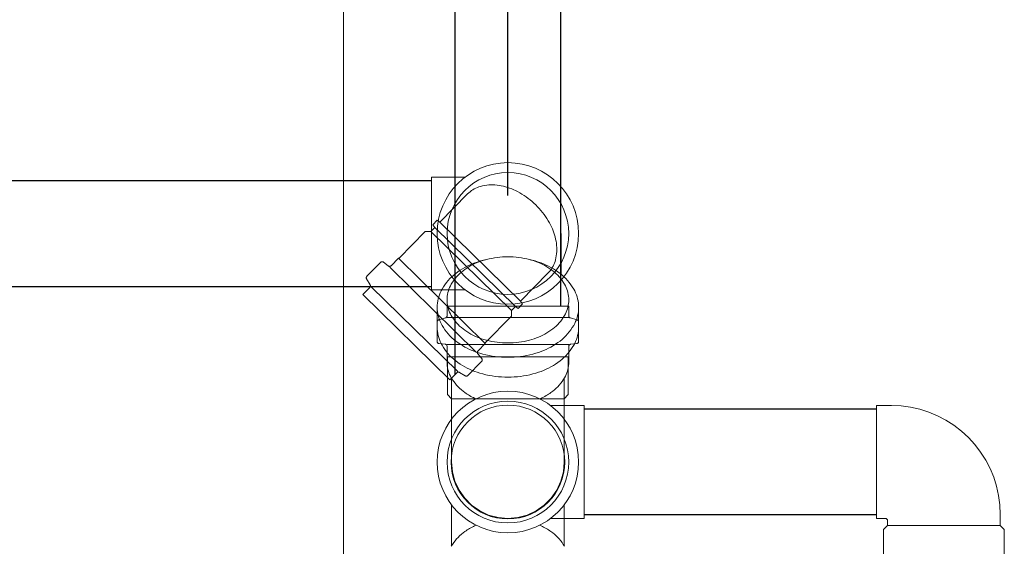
# Model space of a CAD drawing. Header units: millimetres. Extents: x 321 to 585, y -277 to 9.
# Tile 586 of 656: x 363.822 to 364.708, y -95.836 to -95.363. Entities that reach past the tile are written whole.
import ezdxf

# ---------------------------------------------------------------- set-up
doc = ezdxf.new("R2010")
doc.units = ezdxf.units.MM
doc.header["$MEASUREMENT"] = 0
for name, color, linetype, lineweight in [('CV-Condutos', 1, 'Continuous', 25), ('CV-Sentido conduto', 9, 'Continuous', 30), ('IFC-Viga-Contorno', 66, 'Continuous', 5), ('Simbolos', 5, 'Continuous', 20), ('Simbolos_int', 2, 'Continuous', 15)]:
    doc.layers.add(name, color=color, linetype=linetype, lineweight=lineweight)

msp = doc.modelspace()

# ---------------------------------------------------------------- linework, layer by layer
at = {"layer": 'CV-Condutos'}
for p, q in [((364.30892, -95.61997), (364.30892, -94.95572)), ((364.21392, -95.61997), (364.21392, -95.01188)), ((362.46215, -95.50717), (364.19282, -95.50717)), ((364.30892, -95.55467), (364.30892, -95.59107)), ((364.21392, -95.68131), (364.21392, -95.59107)), ((362.46215, -95.60217), (364.19282, -95.60217)), ((364.59285, -95.71247), (364.33002, -95.71247)), ((364.59285, -95.80747), (364.33002, -95.80747))]:
    msp.add_line(p, q, dxfattribs=at)
at = {"layer": 'CV-Sentido conduto'}
msp.add_lwpolyline([(364.26142, -95.52045), (364.26142, -95.12045)], dxfattribs=at)
at = {"layer": 'IFC-Viga-Contorno', "color": 7, "lineweight": 5}
msp.add_line((364.11373, -100.87004), (364.11373, -93.90263), dxfattribs=at)
at = {"layer": 'Simbolos'}
for p, q in [((364.22302, -95.50397), (364.19282, -95.50397)), ((364.20026, -95.54465), (364.22521, -95.51919)), ((364.19382, -95.54693), (364.19794, -95.54273)), ((364.20026, -95.54465), (364.19794, -95.54273)), ((364.16354, -95.57698), (364.18706, -95.55298)), ((364.18706, -95.55298), (364.19215, -95.55293)), ((364.19215, -95.55293), (364.19579, -95.54922)), ((364.19579, -95.54922), (364.19382, -95.54693)), ((364.13468, -95.59315), (364.14696, -95.58062)), ((364.14965, -95.58048), (364.15372, -95.58383)), ((364.15642, -95.58368), (364.16297, -95.57699)), ((364.16297, -95.57699), (364.16354, -95.57698)), ((364.27269, -95.61561), (364.29764, -95.59015)), ((364.1344, -95.59555), (364.13752, -95.60085)), ((364.13113, -95.60949), (364.13723, -95.60326)), ((364.22302, -95.60537), (364.19282, -95.60537)), ((364.20928, -95.68605), (364.13113, -95.60949)), ((364.27269, -95.61561), (364.27466, -95.61789)), ((364.19782, -95.62095), (364.19782, -95.63877)), ((364.20672, -95.61997), (364.31612, -95.61997)), ((364.20672, -95.61997), (364.20672, -95.62867)), ((364.26458, -95.6239), (364.26822, -95.62018)), ((364.26463, -95.62899), (364.26458, -95.6239)), ((364.26822, -95.62018), (364.27054, -95.62209)), ((364.27054, -95.62209), (364.27466, -95.61789)), ((364.31612, -95.61997), (364.31612, -95.62867)), ((364.32502, -95.62095), (364.32502, -95.63877)), ((364.19782, -95.63413), (364.19782, -95.65165)), ((364.1993, -95.63219), (364.20524, -95.63061)), ((364.24111, -95.65299), (364.26463, -95.62899)), ((364.32354, -95.63219), (364.3176, -95.63061)), ((364.32502, -95.63413), (364.32502, -95.65165)), ((364.19964, -95.65365), (364.2049, -95.65411)), ((364.20672, -95.65611), (364.20672, -95.66547)), ((364.23457, -95.66024), (364.24112, -95.65355)), ((364.24112, -95.65355), (364.24111, -95.65299)), ((364.31612, -95.65611), (364.31612, -95.66547)), ((364.3232, -95.65365), (364.31794, -95.65411)), ((364.20672, -95.67023), (364.20672, -95.66151)), ((364.20672, -95.66547), (364.20712, -95.66587)), ((364.20712, -95.66587), (364.20712, -95.69947)), ((364.22554, -95.68217), (364.23782, -95.66964)), ((364.2379, -95.66695), (364.23447, -95.66294)), ((364.31612, -95.66547), (364.31572, -95.66587)), ((364.31572, -95.66587), (364.31572, -95.69947)), ((364.31612, -95.66151), (364.31612, -95.67023)), ((364.20928, -95.68605), (364.21538, -95.67982)), ((364.21072, -95.72157), (364.21072, -95.68459)), ((364.22314, -95.6825), (364.21778, -95.67949)), ((364.31212, -95.72157), (364.31212, -95.68459)), ((364.20712, -95.69947), (364.21072, -95.70307)), ((364.21072, -95.70307), (364.21072, -95.75997)), ((364.31572, -95.69947), (364.31212, -95.70307)), ((364.31212, -95.70307), (364.31212, -95.75997)), ((364.29982, -95.70927), (364.33002, -95.70927)), ((364.60635, -95.70927), (364.59285, -95.70927)), ((364.21072, -95.79837), (364.21072, -95.83535)), ((364.31212, -95.79837), (364.31212, -95.83535)), ((364.29982, -95.81067), (364.33002, -95.81067)), ((364.60075, -95.81067), (364.59285, -95.81067)), ((364.70415, -95.81687), (364.70415, -95.80707)), ((364.59915, -95.82047), (364.60275, -95.81687)), ((364.59915, -95.85407), (364.59915, -95.82047)), ((364.60275, -95.81687), (364.60275, -95.81267)), ((364.70775, -95.82047), (364.70415, -95.81687)), ((364.70775, -95.85407), (364.70775, -95.82047))]:
    msp.add_line(p, q, dxfattribs=at)
for points in [[(364.23684, -95.51236), (364.23539, -95.5128), (364.23397, -95.51333), (364.23258, -95.51393), (364.23123, -95.51462), (364.22992, -95.51539), (364.22866, -95.51623), (364.22745, -95.51715), (364.2263, -95.51814), (364.22521, -95.51919)], [(364.25355, -95.51148), (364.2517, -95.51123), (364.24983, -95.51106), (364.24796, -95.51098), (364.24609, -95.51099), (364.24422, -95.51109), (364.24235, -95.51128), (364.2405, -95.51156), (364.23866, -95.51192), (364.23684, -95.51237)], [(364.27015, -95.51707), (364.26841, -95.51618), (364.26664, -95.51536), (364.26484, -95.5146), (364.26301, -95.51391), (364.26116, -95.51328), (364.25929, -95.51273), (364.25739, -95.51224), (364.25548, -95.51183), (364.25356, -95.51148)], [(364.28651, -95.52906), (364.28487, -95.5275), (364.28318, -95.526), (364.28145, -95.52455), (364.27967, -95.52315), (364.27784, -95.52181), (364.27598, -95.52053), (364.27407, -95.51932), (364.27213, -95.51816), (364.27015, -95.51706)], [(364.29885, -95.54517), (364.29771, -95.54322), (364.29651, -95.5413), (364.29525, -95.53942), (364.29393, -95.53758), (364.29256, -95.53578), (364.29113, -95.53403), (364.28964, -95.53233), (364.28811, -95.53067), (364.28651, -95.52906)], [(364.30476, -95.56165), (364.30438, -95.55973), (364.30392, -95.55783), (364.3034, -95.55595), (364.3028, -95.55409), (364.30214, -95.55225), (364.30141, -95.55043), (364.30062, -95.54865), (364.29976, -95.54689), (364.29884, -95.54517)], [(364.30422, -95.57838), (364.30463, -95.57655), (364.30495, -95.57471), (364.30519, -95.57285), (364.30534, -95.57098), (364.3054, -95.56911), (364.30537, -95.56723), (364.30526, -95.56537), (364.30505, -95.5635), (364.30476, -95.56165)], [(364.14966, -95.58047), (364.14939, -95.58029), (364.14909, -95.58014), (364.14877, -95.58006), (364.14845, -95.58002), (364.14812, -95.58004), (364.1478, -95.58011), (364.14749, -95.58023), (364.14721, -95.5804), (364.14696, -95.58062)], [(364.23622, -95.57959), (364.23388, -95.58032), (364.23157, -95.58114), (364.22929, -95.58204), (364.22704, -95.58303), (364.22484, -95.58409), (364.22267, -95.58524), (364.22055, -95.58647), (364.21847, -95.58777), (364.21644, -95.58915)], [(364.24209, -95.57808), (364.24144, -95.57823), (364.24078, -95.57838), (364.24013, -95.57854), (364.23947, -95.5787), (364.23882, -95.57887), (364.23817, -95.57904), (364.23752, -95.57922), (364.23687, -95.5794), (364.23623, -95.57959)], [(364.26142, -95.57564), (364.25898, -95.57568), (364.25654, -95.57579), (364.25411, -95.57599), (364.25169, -95.57626), (364.24927, -95.5766), (364.24687, -95.57703), (364.24448, -95.57752), (364.2421, -95.5781), (364.23975, -95.57875)], [(364.28309, -95.57875), (364.28074, -95.5781), (364.27837, -95.57752), (364.27598, -95.57703), (364.27357, -95.5766), (364.27116, -95.57626), (364.26873, -95.57599), (364.2663, -95.57579), (364.26386, -95.57568), (364.26142, -95.57564)], [(364.28662, -95.57959), (364.28597, -95.5794), (364.28532, -95.57922), (364.28467, -95.57904), (364.28402, -95.57887), (364.28337, -95.5787), (364.28272, -95.57854), (364.28206, -95.57838), (364.28141, -95.57823), (364.28075, -95.57808)], [(364.3064, -95.58915), (364.30437, -95.58777), (364.3023, -95.58647), (364.30017, -95.58524), (364.29801, -95.58409), (364.2958, -95.58303), (364.29356, -95.58204), (364.29128, -95.58114), (364.28896, -95.58032), (364.28662, -95.57959)], [(364.29764, -95.59015), (364.29867, -95.58904), (364.29963, -95.58787), (364.30052, -95.58664), (364.30134, -95.58536), (364.30208, -95.58404), (364.30274, -95.58267), (364.30332, -95.58127), (364.30381, -95.57984), (364.30423, -95.57838)], [(364.15373, -95.58382), (364.154, -95.58401), (364.15429, -95.58415), (364.15461, -95.58424), (364.15494, -95.58427), (364.15527, -95.58426), (364.15559, -95.58419), (364.15589, -95.58406), (364.15618, -95.58389), (364.15642, -95.58368)], [(364.21645, -95.58915), (364.21457, -95.59056), (364.21275, -95.59204), (364.211, -95.59362), (364.20934, -95.59527), (364.20775, -95.597), (364.20624, -95.59881), (364.20482, -95.60068), (364.20349, -95.60262), (364.20226, -95.60462)], [(364.32059, -95.60462), (364.31935, -95.60262), (364.31802, -95.60068), (364.3166, -95.59881), (364.3151, -95.597), (364.31351, -95.59527), (364.31184, -95.59362), (364.31009, -95.59204), (364.30828, -95.59056), (364.30639, -95.58915)], [(364.13468, -95.59315), (364.1345, -95.59337), (364.13434, -95.59362), (364.13423, -95.59388), (364.13415, -95.59416), (364.13412, -95.59445), (364.13412, -95.59474), (364.13417, -95.59503), (364.13426, -95.5953), (364.13439, -95.59556)], [(364.13723, -95.60326), (364.13742, -95.60304), (364.13758, -95.60279), (364.13769, -95.60253), (364.13777, -95.60225), (364.1378, -95.60196), (364.1378, -95.60167), (364.13775, -95.60138), (364.13766, -95.6011), (364.13753, -95.60084)], [(364.20226, -95.60462), (364.20135, -95.60629), (364.20053, -95.60801), (364.19982, -95.60977), (364.19922, -95.61158), (364.19872, -95.61341), (364.19833, -95.61527), (364.19805, -95.61716), (364.19788, -95.61905), (364.19783, -95.62095)], [(364.32502, -95.62095), (364.32496, -95.61905), (364.32479, -95.61716), (364.32451, -95.61527), (364.32413, -95.61341), (364.32363, -95.61158), (364.32302, -95.60977), (364.32231, -95.60801), (364.3215, -95.60629), (364.32059, -95.60462)], [(364.1993, -95.6322), (364.19903, -95.6323), (364.19877, -95.63243), (364.19854, -95.6326), (364.19833, -95.6328), (364.19815, -95.63303), (364.19801, -95.63329), (364.19791, -95.63356), (364.19784, -95.63384), (364.19782, -95.63413)], [(364.20524, -95.6306), (364.20551, -95.63051), (364.20577, -95.63037), (364.20601, -95.6302), (364.20622, -95.63), (364.20639, -95.62977), (364.20653, -95.62952), (364.20664, -95.62925), (364.2067, -95.62896), (364.20672, -95.62867)], [(364.31612, -95.62867), (364.31614, -95.62896), (364.31621, -95.62925), (364.31631, -95.62952), (364.31645, -95.62977), (364.31663, -95.63), (364.31684, -95.6302), (364.31707, -95.63037), (364.31733, -95.63051), (364.3176, -95.6306)], [(364.32502, -95.63413), (364.325, -95.63384), (364.32494, -95.63356), (364.32483, -95.63329), (364.32469, -95.63303), (364.32452, -95.6328), (364.32431, -95.6326), (364.32407, -95.63243), (364.32381, -95.6323), (364.32354, -95.6322)], [(364.19783, -95.63877), (364.19788, -95.64067), (364.19805, -95.64257), (364.19833, -95.64445), (364.19872, -95.64631), (364.19922, -95.64815), (364.19982, -95.64995), (364.20053, -95.65172), (364.20135, -95.65344), (364.20226, -95.65511)], [(364.32059, -95.65511), (364.3215, -95.65344), (364.32231, -95.65172), (364.32302, -95.64995), (364.32363, -95.64815), (364.32413, -95.64631), (364.32451, -95.64445), (364.32479, -95.64257), (364.32496, -95.64067), (364.32502, -95.63877)], [(364.19782, -95.65165), (364.19785, -95.65198), (364.19793, -95.6523), (364.19806, -95.6526), (364.19824, -95.65288), (364.19846, -95.65312), (364.19872, -95.65332), (364.19901, -95.65348), (364.19932, -95.65359), (364.19965, -95.65364)], [(364.3232, -95.65364), (364.32352, -95.65359), (364.32383, -95.65348), (364.32412, -95.65332), (364.32438, -95.65312), (364.3246, -95.65288), (364.32478, -95.6526), (364.32491, -95.6523), (364.32499, -95.65198), (364.32502, -95.65165)], [(364.20672, -95.65611), (364.20669, -95.65578), (364.20661, -95.65546), (364.20648, -95.65516), (364.2063, -95.65489), (364.20608, -95.65464), (364.20582, -95.65444), (364.20553, -95.65428), (364.20522, -95.65418), (364.2049, -95.65412)], [(364.23457, -95.66024), (364.23436, -95.66049), (364.23419, -95.66078), (364.23408, -95.66108), (364.23401, -95.66141), (364.234, -95.66174), (364.23404, -95.66206), (364.23414, -95.66238), (364.23429, -95.66267), (364.23448, -95.66294)], [(364.31795, -95.65412), (364.31762, -95.65418), (364.31731, -95.65428), (364.31702, -95.65444), (364.31676, -95.65464), (364.31654, -95.65489), (364.31636, -95.65516), (364.31623, -95.65546), (364.31615, -95.65578), (364.31612, -95.65611)], [(364.20673, -95.67023), (364.20678, -95.67187), (364.20692, -95.6735), (364.20716, -95.67512), (364.2075, -95.67672), (364.20792, -95.6783), (364.20844, -95.67985), (364.20906, -95.68137), (364.20975, -95.68284), (364.21054, -95.68428)], [(364.23782, -95.66964), (364.23803, -95.66938), (364.23819, -95.6691), (364.23831, -95.66879), (364.23838, -95.66847), (364.23839, -95.66814), (364.23834, -95.66781), (364.23825, -95.6675), (364.2381, -95.6672), (364.23791, -95.66694)], [(364.3123, -95.68428), (364.31309, -95.68284), (364.31379, -95.68137), (364.3144, -95.67985), (364.31492, -95.6783), (364.31535, -95.67672), (364.31568, -95.67512), (364.31592, -95.6735), (364.31607, -95.67187), (364.31612, -95.67023)], [(364.21779, -95.67948), (364.21753, -95.67936), (364.21725, -95.67927), (364.21696, -95.67923), (364.21667, -95.67923), (364.21638, -95.67927), (364.2161, -95.67935), (364.21584, -95.67947), (364.2156, -95.67963), (364.21538, -95.67982)], [(364.22313, -95.68251), (364.2234, -95.68263), (364.22367, -95.68272), (364.22396, -95.68276), (364.22425, -95.68276), (364.22454, -95.68272), (364.22482, -95.68264), (364.22508, -95.68252), (364.22533, -95.68236), (364.22554, -95.68217)], [(364.70415, -95.80707), (364.70378, -95.79855), (364.70267, -95.79009), (364.70082, -95.78176), (364.69825, -95.77362), (364.69499, -95.76574), (364.69105, -95.75817), (364.68646, -95.75098), (364.68127, -95.74421), (364.67551, -95.73792), (364.66922, -95.73215), (364.66245, -95.72696), (364.65525, -95.72237), (364.64768, -95.71844), (364.6398, -95.71517), (364.63166, -95.7126), (364.62333, -95.71076), (364.61488, -95.70964), (364.60635, -95.70927)], [(364.21072, -95.75997), (364.21149, -95.76878), (364.21378, -95.77731), (364.21751, -95.78532), (364.22258, -95.79256), (364.22883, -95.79881), (364.23607, -95.80388), (364.24408, -95.80761), (364.25262, -95.8099), (364.26142, -95.81067), (364.27023, -95.8099), (364.27876, -95.80761), (364.28677, -95.80388), (364.29401, -95.79881), (364.30026, -95.79256), (364.30533, -95.78532), (364.30906, -95.77731), (364.31135, -95.76878), (364.31212, -95.75997)], [(364.60275, -95.81267), (364.60272, -95.81232), (364.60263, -95.81199), (364.60248, -95.81167), (364.60228, -95.81139), (364.60204, -95.81114), (364.60175, -95.81094), (364.60144, -95.81079), (364.6011, -95.8107), (364.60075, -95.81067)]]:
    msp.add_lwpolyline(points, dxfattribs=at)
for centre in [(364.26142, -95.55467), (364.26142, -95.75997), (364.26142, -95.75997), (364.26142, -95.75997)]:
    msp.add_circle(centre, 0.0636, dxfattribs=at)
at = {"layer": 'Simbolos_int'}
for p, q in [((364.19282, -95.50397), (364.19282, -95.60537)), ((364.20026, -95.54465), (364.27269, -95.61561)), ((364.19215, -95.55293), (364.26458, -95.6239)), ((364.19579, -95.54922), (364.26822, -95.62018)), ((364.16297, -95.57699), (364.24112, -95.65355)), ((364.23328, -95.66155), (364.15514, -95.58499)), ((364.21644, -95.67874), (364.1383, -95.60218)), ((364.20672, -95.63021), (364.31612, -95.63021)), ((364.20672, -95.65427), (364.31612, -95.65427)), ((364.31612, -95.66547), (364.20672, -95.66547)), ((364.31212, -95.70307), (364.21072, -95.70307)), ((364.33002, -95.81067), (364.33002, -95.70927)), ((364.59285, -95.81067), (364.59285, -95.70927)), ((364.70415, -95.81687), (364.60275, -95.81687))]:
    msp.add_line(p, q, dxfattribs=at)
for points in [[(364.23974, -95.57874), (364.23773, -95.57936), (364.23574, -95.58007), (364.23378, -95.58084), (364.23185, -95.58169), (364.22995, -95.58261), (364.22809, -95.58359), (364.22626, -95.58465), (364.22448, -95.58577), (364.22273, -95.58696)], [(364.30011, -95.58696), (364.29836, -95.58577), (364.29658, -95.58465), (364.29475, -95.58359), (364.29289, -95.58261), (364.29099, -95.58169), (364.28906, -95.58084), (364.2871, -95.58007), (364.28511, -95.57936), (364.2831, -95.57874)], [(364.22275, -95.58696), (364.22113, -95.58816), (364.21957, -95.58944), (364.21806, -95.59079), (364.21663, -95.59222), (364.21526, -95.59371), (364.21397, -95.59526), (364.21275, -95.59687), (364.2116, -95.59854), (364.21054, -95.60026)], [(364.3123, -95.60026), (364.31124, -95.59854), (364.3101, -95.59687), (364.30888, -95.59526), (364.30758, -95.59371), (364.30621, -95.59222), (364.30478, -95.59079), (364.30328, -95.58944), (364.30171, -95.58816), (364.30009, -95.58695)], [(364.21054, -95.60026), (364.20975, -95.6017), (364.20906, -95.60318), (364.20844, -95.6047), (364.20792, -95.60625), (364.2075, -95.60783), (364.20716, -95.60943), (364.20692, -95.61105), (364.20678, -95.61268), (364.20673, -95.61431)], [(364.31612, -95.61431), (364.31607, -95.61268), (364.31592, -95.61105), (364.31568, -95.60943), (364.31535, -95.60783), (364.31492, -95.60625), (364.3144, -95.6047), (364.31379, -95.60318), (364.31309, -95.6017), (364.3123, -95.60026)], [(364.20673, -95.61431), (364.20678, -95.61595), (364.20692, -95.61758), (364.20716, -95.6192), (364.2075, -95.6208), (364.20792, -95.62238), (364.20844, -95.62393), (364.20906, -95.62545), (364.20975, -95.62692), (364.21054, -95.62836)], [(364.3123, -95.62836), (364.31309, -95.62692), (364.31379, -95.62545), (364.3144, -95.62393), (364.31492, -95.62238), (364.31535, -95.6208), (364.31568, -95.6192), (364.31592, -95.61758), (364.31607, -95.61595), (364.31612, -95.61431)], [(364.19783, -95.62095), (364.19788, -95.62285), (364.19805, -95.62475), (364.19833, -95.62663), (364.19872, -95.62849), (364.19922, -95.63033), (364.19982, -95.63213), (364.20053, -95.6339), (364.20135, -95.63562), (364.20226, -95.63729)], [(364.32059, -95.63729), (364.3215, -95.63562), (364.32231, -95.6339), (364.32302, -95.63213), (364.32363, -95.63033), (364.32413, -95.62849), (364.32451, -95.62663), (364.32479, -95.62475), (364.32496, -95.62285), (364.32502, -95.62095)], [(364.21054, -95.62835), (364.2116, -95.63007), (364.21275, -95.63173), (364.21397, -95.63335), (364.21526, -95.6349), (364.21663, -95.63639), (364.21806, -95.63781), (364.21957, -95.63916), (364.22113, -95.64044), (364.22275, -95.64165)], [(364.30009, -95.64165), (364.30171, -95.64044), (364.30328, -95.63916), (364.30478, -95.63781), (364.30621, -95.63639), (364.30758, -95.6349), (364.30888, -95.63335), (364.3101, -95.63173), (364.31124, -95.63007), (364.3123, -95.62835)], [(364.20226, -95.63728), (364.20349, -95.63928), (364.20482, -95.64122), (364.20624, -95.6431), (364.20775, -95.6449), (364.20934, -95.64663), (364.211, -95.64829), (364.21275, -95.64986), (364.21457, -95.65135), (364.21645, -95.65275)], [(364.22274, -95.64165), (364.22448, -95.64283), (364.22626, -95.64396), (364.22809, -95.64501), (364.22995, -95.646), (364.23185, -95.64691), (364.23378, -95.64776), (364.23574, -95.64854), (364.23773, -95.64924), (364.23974, -95.64987)], [(364.2831, -95.64987), (364.28511, -95.64924), (364.2871, -95.64854), (364.28906, -95.64776), (364.29099, -95.64691), (364.29289, -95.646), (364.29475, -95.64501), (364.29658, -95.64396), (364.29836, -95.64283), (364.30011, -95.64165)], [(364.30639, -95.65275), (364.30828, -95.65135), (364.31009, -95.64986), (364.31184, -95.64829), (364.31351, -95.64663), (364.3151, -95.6449), (364.3166, -95.6431), (364.31802, -95.64122), (364.31935, -95.63928), (364.32059, -95.63728)], [(364.23975, -95.64988), (364.2421, -95.65053), (364.24448, -95.6511), (364.24687, -95.6516), (364.24927, -95.65202), (364.25169, -95.65237), (364.25411, -95.65264), (364.25654, -95.65283), (364.25898, -95.65295), (364.26142, -95.65298)], [(364.26142, -95.65298), (364.26386, -95.65295), (364.2663, -95.65283), (364.26873, -95.65264), (364.27116, -95.65237), (364.27357, -95.65202), (364.27598, -95.6516), (364.27837, -95.6511), (364.28074, -95.65053), (364.28309, -95.64988)], [(364.20226, -95.6551), (364.20349, -95.6571), (364.20482, -95.65904), (364.20624, -95.66092), (364.20775, -95.66272), (364.20934, -95.66445), (364.211, -95.66611), (364.21275, -95.66768), (364.21457, -95.66917), (364.21645, -95.67057)], [(364.21644, -95.65276), (364.21847, -95.65413), (364.22055, -95.65544), (364.22267, -95.65666), (364.22484, -95.65781), (364.22704, -95.65888), (364.22929, -95.65986), (364.23157, -95.66076), (364.23388, -95.66158), (364.23622, -95.66231)], [(364.28662, -95.66231), (364.28896, -95.66158), (364.29128, -95.66076), (364.29356, -95.65986), (364.2958, -95.65888), (364.29801, -95.65781), (364.30017, -95.65666), (364.3023, -95.65544), (364.30437, -95.65413), (364.3064, -95.65276)], [(364.30639, -95.67057), (364.30828, -95.66917), (364.31009, -95.66768), (364.31184, -95.66611), (364.31351, -95.66445), (364.3151, -95.66272), (364.3166, -95.66092), (364.31802, -95.65904), (364.31935, -95.6571), (364.32059, -95.6551)], [(364.23623, -95.66231), (364.23896, -95.66307), (364.24172, -95.66374), (364.2445, -95.66432), (364.24729, -95.66481), (364.2501, -95.66521), (364.25292, -95.66552), (364.25575, -95.66575), (364.25858, -95.66588), (364.26142, -95.66593)], [(364.26142, -95.66593), (364.26426, -95.66588), (364.26709, -95.66575), (364.26992, -95.66552), (364.27274, -95.66521), (364.27555, -95.66481), (364.27835, -95.66432), (364.28112, -95.66374), (364.28388, -95.66307), (364.28662, -95.66231)], [(364.21644, -95.67058), (364.21847, -95.67195), (364.22055, -95.67326), (364.22267, -95.67448), (364.22484, -95.67563), (364.22704, -95.6767), (364.22929, -95.67768), (364.23157, -95.67858), (364.23388, -95.6794), (364.23622, -95.68013)], [(364.28662, -95.68013), (364.28896, -95.6794), (364.29128, -95.67858), (364.29356, -95.67768), (364.2958, -95.6767), (364.29801, -95.67563), (364.30017, -95.67448), (364.3023, -95.67326), (364.30437, -95.67195), (364.3064, -95.67058)], [(364.21054, -95.68429), (364.2116, -95.68601), (364.21275, -95.68767), (364.21397, -95.68929), (364.21526, -95.69084), (364.21663, -95.69233), (364.21806, -95.69375), (364.21957, -95.6951), (364.22113, -95.69638), (364.22275, -95.69759)], [(364.23623, -95.68013), (364.23896, -95.68089), (364.24172, -95.68156), (364.2445, -95.68214), (364.24729, -95.68263), (364.2501, -95.68303), (364.25292, -95.68334), (364.25575, -95.68357), (364.25858, -95.6837), (364.26142, -95.68375)], [(364.26142, -95.68375), (364.26426, -95.6837), (364.26709, -95.68357), (364.26992, -95.68334), (364.27274, -95.68303), (364.27555, -95.68263), (364.27835, -95.68214), (364.28112, -95.68156), (364.28388, -95.68089), (364.28662, -95.68013)], [(364.30009, -95.69759), (364.30171, -95.69638), (364.30328, -95.6951), (364.30478, -95.69375), (364.30621, -95.69233), (364.30758, -95.69084), (364.30888, -95.68929), (364.3101, -95.68767), (364.31124, -95.68601), (364.3123, -95.68429)], [(364.22274, -95.69759), (364.22378, -95.69831), (364.22485, -95.69901), (364.22593, -95.69969), (364.22702, -95.70034), (364.22813, -95.70097), (364.22925, -95.70157), (364.23038, -95.70215), (364.23153, -95.7027), (364.23269, -95.70323)], [(364.29015, -95.70323), (364.29131, -95.7027), (364.29246, -95.70215), (364.29359, -95.70157), (364.29472, -95.70097), (364.29582, -95.70034), (364.29692, -95.69969), (364.298, -95.69901), (364.29906, -95.69831), (364.30011, -95.69759)], [(364.23269, -95.81671), (364.23153, -95.81724), (364.23038, -95.81779), (364.22925, -95.81837), (364.22813, -95.81897), (364.22702, -95.8196), (364.22593, -95.82025), (364.22485, -95.82093), (364.22378, -95.82163), (364.22274, -95.82236)], [(364.30011, -95.82236), (364.29906, -95.82163), (364.298, -95.82093), (364.29692, -95.82025), (364.29582, -95.8196), (364.29472, -95.81897), (364.29359, -95.81837), (364.29246, -95.81779), (364.29131, -95.81724), (364.29015, -95.81671)], [(364.22275, -95.82235), (364.22113, -95.82356), (364.21957, -95.82484), (364.21806, -95.82619), (364.21663, -95.82762), (364.21526, -95.82911), (364.21397, -95.83066), (364.21275, -95.83227), (364.2116, -95.83394), (364.21054, -95.83566)], [(364.3123, -95.83566), (364.31124, -95.83394), (364.3101, -95.83227), (364.30888, -95.83066), (364.30758, -95.82911), (364.30621, -95.82762), (364.30478, -95.82619), (364.30328, -95.82484), (364.30171, -95.82356), (364.30009, -95.82235)]]:
    msp.add_lwpolyline(points, dxfattribs=at)
for centre, radius in [((364.26142, -95.55467), 0.0547), ((364.26142, -95.75997), 0.0547), ((364.26142, -95.75997), 0.0511), ((364.26142, -95.75997), 0.0511)]:
    msp.add_circle(centre, radius, dxfattribs=at)

doc.saveas('drawing.dxf')
